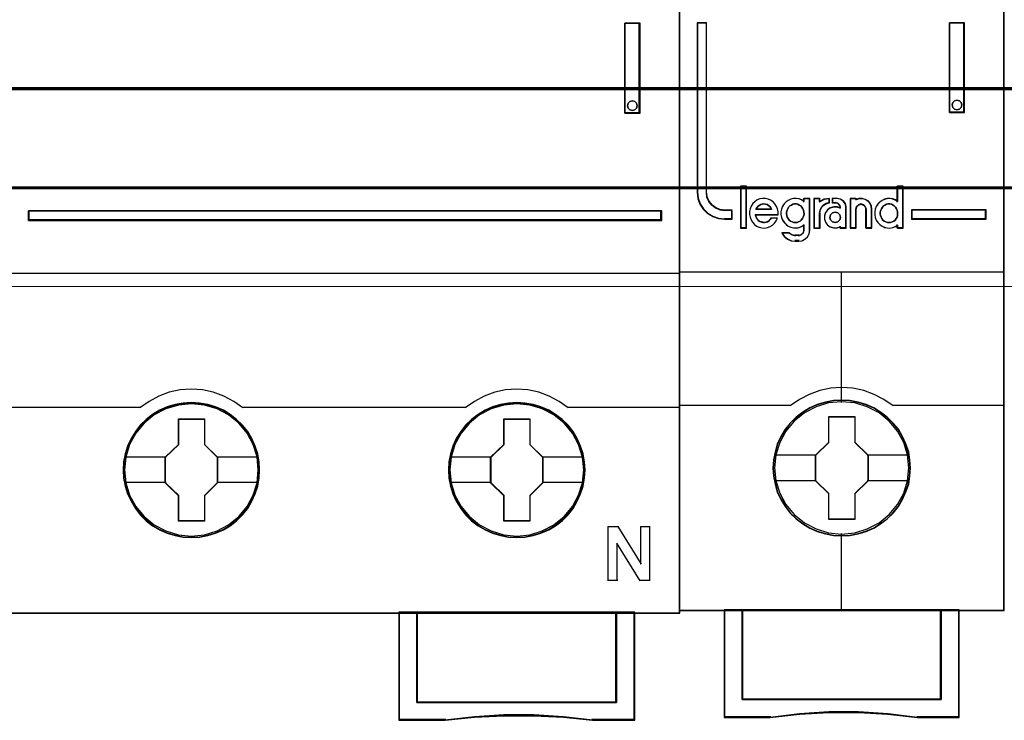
# Model space of a CAD drawing. Header units: millimetres. Extents: x -1290 to 1795, y -4192 to -1311.
# Tile 1033 of 1056: x 1462 to 1472, y -1930 to -1922. Entities that reach past the tile are written whole.
import ezdxf

# ---------------------------------------------------------------- set-up
doc = ezdxf.new("R2010")
doc.units = ezdxf.units.MM
doc.layers.add('30', color=7, linetype='Continuous')
doc.layers.add('45', color=7, linetype='Continuous')
doc.layers.add('Aparatura', color=7, linetype='Continuous', lineweight=13)

# ---------------------------------------------------------------- blocks, each defined once
blk = doc.blocks.new('*U162')
at = {"layer": '45', "color": 7}
for points in [[(189.646347, -533.484912), (117.625529, -533.484912), (117.625529, -615.513475), (189.646347, -615.513475), (189.646347, -533.484912)], [(189.624863, -533.506458), (117.647013, -533.506458), (117.647013, -615.493725), (189.624863, -615.493725), (189.624863, -533.506458)], [(186.608181, -587.855812), (187.447839, -587.855812), (187.447839, -582.875135), (186.608181, -582.875135), (186.608181, -587.855812)], [(186.789526, -587.312518), (186.880349, -587.211113), (187.025667, -587.175323), (187.158874, -587.211113), (187.255752, -587.312518), (187.292082, -587.443748), (187.255752, -587.580943), (187.158874, -587.670418), (187.025667, -587.712173), (186.880349, -587.670418), (186.789526, -587.580943), (186.753197, -587.443748), (186.789526, -587.312518)], [(153.614454, -593.254838), (153.614454, -593.788097), (188.649141, -593.788097), (188.649141, -593.254838), (153.614454, -593.254838)], [(166.406259, -607.602565), (166.383873, -607.154627), (166.311118, -606.706689), (166.160011, -606.275342), (165.980921, -605.860584), (165.745865, -605.473478), (165.466037, -605.125082), (165.13584, -604.804336), (164.772064, -604.527831), (164.40269, -604.284507), (163.971755, -604.102014), (163.54082, -603.974822), (163.087499, -603.89187), (162.634177, -603.86975), (162.180856, -603.89187), (161.738727, -603.974822), (161.291002, -604.102014), (160.876857, -604.284507), (160.490694, -604.527831), (160.132514, -604.804336), (159.796721, -605.125082), (159.533682, -605.473478), (159.29303, -605.860584), (159.091554, -606.275342), (158.974026, -606.706689), (158.884481, -607.154627), (158.856498, -607.602565), (158.884481, -608.050502), (158.974026, -608.48738), (159.091554, -608.918728), (159.29303, -609.327955), (159.533682, -609.720592), (159.796721, -610.080048), (160.132514, -610.400793), (160.490694, -610.677298), (160.876857, -610.904032), (161.291002, -611.086525), (161.738727, -611.224778), (162.180856, -611.313259), (162.634177, -611.33538), (163.087499, -611.313259), (163.54082, -611.224778), (163.971755, -611.086525), (164.40269, -610.904032), (164.772064, -610.677298), (165.13584, -610.400793), (165.466037, -610.080048), (165.745865, -609.720592), (165.980921, -609.327955), (166.160011, -608.918728), (166.311118, -608.48738), (166.383873, -608.050502), (166.406259, -607.602565)], [(166.406259, -607.602565), (166.383873, -607.154627), (166.311118, -606.706689), (166.160011, -606.275342), (165.980921, -605.860584), (165.745865, -605.473478), (165.466037, -605.125082), (165.13584, -604.804336), (164.772064, -604.527831), (164.40269, -604.284507), (163.971755, -604.102014), (163.54082, -603.974822), (163.087499, -603.89187), (162.634177, -603.86975), (162.180856, -603.89187), (161.738727, -603.974822), (161.291002, -604.102014), (160.876857, -604.284507), (160.490694, -604.527831), (160.132514, -604.804336), (159.796721, -605.125082), (159.533682, -605.473478), (159.29303, -605.860584), (159.091554, -606.275342), (158.974026, -606.706689), (158.884481, -607.154627), (158.856498, -607.602565), (158.884481, -608.050502), (158.974026, -608.48738), (159.091554, -608.918728), (159.29303, -609.327955), (159.533682, -609.720592), (159.796721, -610.080048), (160.132514, -610.400793), (160.490694, -610.677298), (160.876857, -610.904032), (161.291002, -611.086525), (161.738727, -611.224778), (162.180856, -611.313259), (162.634177, -611.33538), (163.087499, -611.313259), (163.54082, -611.224778), (163.971755, -611.086525), (164.40269, -610.904032), (164.772064, -610.677298), (165.13584, -610.400793), (165.466037, -610.080048), (165.745865, -609.720592), (165.980921, -609.327955), (166.160011, -608.918728), (166.311118, -608.48738), (166.383873, -608.050502), (166.406259, -607.602565)], [(166.386566, -607.603462), (166.364296, -607.158002), (166.291921, -606.712542), (166.141602, -606.283581), (165.963446, -605.871118), (165.729617, -605.486152), (165.451249, -605.139684), (165.122774, -604.820712), (164.760896, -604.545737), (164.39345, -604.303759), (163.964763, -604.122275), (163.536076, -603.995786), (163.085119, -603.913294), (162.634163, -603.891296), (162.183206, -603.913294), (161.743384, -603.995786), (161.297995, -604.122275), (160.88601, -604.303759), (160.501862, -604.545737), (160.145551, -604.820712), (159.811509, -605.139684), (159.549843, -605.486152), (159.310446, -605.871118), (159.110021, -606.283581), (158.993106, -606.712542), (158.904029, -607.158002), (158.876192, -607.603462), (158.904029, -608.048922), (158.993106, -608.483383), (159.110021, -608.912345), (159.310446, -609.319308), (159.549843, -609.709773), (159.811509, -610.067241), (160.145551, -610.386213), (160.501862, -610.661188), (160.88601, -610.886668), (161.297995, -611.068151), (161.743384, -611.205639), (162.183206, -611.293631), (162.634163, -611.315629), (163.085119, -611.293631), (163.536076, -611.205639), (163.964763, -611.068151), (164.39345, -610.886668), (164.760896, -610.661188), (165.122774, -610.386213), (165.451249, -610.067241), (165.729617, -609.709773), (165.963446, -609.319308), (166.141602, -608.912345), (166.291921, -608.483383), (166.364296, -608.048922), (166.386566, -607.603462)], [(184.404303, -607.602565), (184.381911, -607.154627), (184.309139, -606.706689), (184.152398, -606.275342), (183.973265, -605.860584), (183.743752, -605.473478), (183.463857, -605.125082), (183.133582, -604.804336), (182.769719, -604.527831), (182.400259, -604.284507), (181.969221, -604.102014), (181.538184, -603.974822), (181.084755, -603.89187), (180.631326, -603.86975), (180.177897, -603.89187), (179.735664, -603.974822), (179.287833, -604.102014), (178.873589, -604.284507), (178.487335, -604.527831), (178.12907, -604.804336), (177.793196, -605.125082), (177.530096, -605.473478), (177.283789, -605.860584), (177.087863, -606.275342), (176.970307, -606.706689), (176.880741, -607.154627), (176.852751, -607.602565), (176.880741, -608.050502), (176.970307, -608.48738), (177.087863, -608.918728), (177.283789, -609.327955), (177.530096, -609.720592), (177.793196, -610.080048), (178.12907, -610.400793), (178.487335, -610.677298), (178.873589, -610.904032), (179.287833, -611.086525), (179.735664, -611.224778), (180.177897, -611.313259), (180.631326, -611.33538), (181.084755, -611.313259), (181.538184, -611.224778), (181.969221, -611.086525), (182.400259, -610.904032), (182.769719, -610.677298), (183.133582, -610.400793), (183.463857, -610.080048), (183.743752, -609.720592), (183.973265, -609.327955), (184.152398, -608.918728), (184.309139, -608.48738), (184.381911, -608.050502), (184.404303, -607.602565)], [(184.404303, -607.602565), (184.381911, -607.154627), (184.309139, -606.706689), (184.152398, -606.275342), (183.973265, -605.860584), (183.743752, -605.473478), (183.463857, -605.125082), (183.133582, -604.804336), (182.769719, -604.527831), (182.400259, -604.284507), (181.969221, -604.102014), (181.538184, -603.974822), (181.084755, -603.89187), (180.631326, -603.86975), (180.177897, -603.89187), (179.735664, -603.974822), (179.287833, -604.102014), (178.873589, -604.284507), (178.487335, -604.527831), (178.12907, -604.804336), (177.793196, -605.125082), (177.530096, -605.473478), (177.283789, -605.860584), (177.087863, -606.275342), (176.970307, -606.706689), (176.880741, -607.154627), (176.852751, -607.602565), (176.880741, -608.050502), (176.970307, -608.48738), (177.087863, -608.918728), (177.283789, -609.327955), (177.530096, -609.720592), (177.793196, -610.080048), (178.12907, -610.400793), (178.487335, -610.677298), (178.873589, -610.904032), (179.287833, -611.086525), (179.735664, -611.224778), (180.177897, -611.313259), (180.631326, -611.33538), (181.084755, -611.313259), (181.538184, -611.224778), (181.969221, -611.086525), (182.400259, -610.904032), (182.769719, -610.677298), (183.133582, -610.400793), (183.463857, -610.080048), (183.743752, -609.720592), (183.973265, -609.327955), (184.152398, -608.918728), (184.309139, -608.48738), (184.381911, -608.050502), (184.404303, -607.602565)], [(184.382819, -607.603462), (184.360555, -607.158002), (184.288196, -606.712542), (184.132347, -606.283581), (183.954234, -605.871118), (183.726027, -605.486152), (183.447725, -605.139684), (183.119328, -604.820712), (182.757536, -604.545737), (182.390178, -604.303759), (181.961593, -604.122275), (181.533008, -603.995786), (181.082159, -603.913294), (180.63131, -603.891296), (180.180461, -603.913294), (179.740744, -603.995786), (179.295461, -604.122275), (178.883574, -604.303759), (178.499518, -604.545737), (178.143291, -604.820712), (177.809329, -605.139684), (177.547725, -605.486152), (177.30282, -605.871118), (177.108009, -606.283581), (176.991122, -606.712542), (176.902065, -607.158002), (176.874235, -607.603462), (176.902065, -608.048922), (176.991122, -608.483383), (177.108009, -608.912345), (177.30282, -609.319308), (177.547725, -609.709773), (177.809329, -610.067241), (178.143291, -610.386213), (178.499518, -610.661188), (178.883574, -610.886668), (179.295461, -611.068151), (179.740744, -611.205639), (180.180461, -611.293631), (180.63131, -611.315629), (181.082159, -611.293631), (181.533008, -611.205639), (181.961593, -611.068151), (182.390178, -610.886668), (182.757536, -610.661188), (183.119328, -610.386213), (183.447725, -610.067241), (183.726027, -609.709773), (183.954234, -609.319308), (184.132347, -608.912345), (184.288196, -608.483383), (184.360555, -608.048922), (184.382819, -607.603462)], [(161.922078, -604.765697), (163.363003, -604.765697), (163.363003, -606.184208), (164.080639, -606.887923), (164.080639, -608.306434), (163.363003, -609.02123), (163.363003, -610.428659), (161.922078, -610.428659), (161.922078, -609.02123), (161.187489, -608.306434), (161.187489, -606.887923), (161.922078, -606.184208), (161.922078, -604.765697)], [(161.922078, -604.765697), (163.363003, -604.765697), (163.363003, -604.765697), (163.363003, -606.184208), (163.363003, -606.184208), (164.080639, -606.887923), (164.080639, -606.887923), (164.080639, -608.306434), (164.080639, -608.306434), (163.363003, -609.02123), (163.363003, -609.02123), (163.363003, -610.428659), (163.363003, -610.428659), (161.922078, -610.428659), (161.922078, -610.428659), (161.922078, -609.02123), (161.922078, -609.02123), (161.187489, -608.306434), (161.187489, -608.306434), (161.187489, -606.887923), (161.187489, -606.887923), (161.922078, -606.184208), (161.922078, -606.184208), (161.922078, -604.765697), (161.922078, -604.765697)], [(161.932652, -604.787243), (163.352177, -604.787243), (163.352177, -606.19496), (164.059156, -606.89332), (164.059156, -608.301037), (163.352177, -609.010394), (163.352177, -610.407113), (161.932652, -610.407113), (161.932652, -609.010394), (161.208973, -608.301037), (161.208973, -606.89332), (161.932652, -606.19496), (161.932652, -604.787243)], [(179.918786, -604.765697), (181.360602, -604.765697), (181.360602, -606.184208), (182.078683, -606.887923), (182.078683, -608.306434), (181.360602, -609.02123), (181.360602, -610.428659), (179.918786, -610.428659), (179.918786, -609.02123), (179.183742, -608.306434), (179.183742, -606.887923), (179.918786, -606.184208), (179.918786, -604.765697)], [(179.918786, -604.765697), (181.360602, -604.765697), (181.360602, -604.765697), (181.360602, -606.184208), (181.360602, -606.184208), (182.078683, -606.887923), (182.078683, -606.887923), (182.078683, -608.306434), (182.078683, -608.306434), (181.360602, -609.02123), (181.360602, -609.02123), (181.360602, -610.428659), (181.360602, -610.428659), (179.918786, -610.428659), (179.918786, -610.428659), (179.918786, -609.02123), (179.918786, -609.02123), (179.183742, -608.306434), (179.183742, -608.306434), (179.183742, -606.887923), (179.183742, -606.887923), (179.918786, -606.184208), (179.918786, -606.184208), (179.918786, -604.765697), (179.918786, -604.765697)], [(179.92936, -604.787243), (181.349776, -604.787243), (181.349776, -606.19496), (182.057199, -606.89332), (182.057199, -608.301037), (181.349776, -609.010394), (181.349776, -610.407113), (179.92936, -610.407113), (179.92936, -609.010394), (179.205226, -608.301037), (179.205226, -606.89332), (179.92936, -606.19496), (179.92936, -604.787243)], [(186.147454, -620.454479), (175.109388, -620.454479), (175.109388, -615.470383), (174.109988, -615.470383), (174.109988, -621.44576), (176.667112, -621.44576), (178.297418, -621.274086), (179.922141, -621.191017), (181.563614, -621.191017), (183.205086, -621.274086), (184.824226, -621.44576), (187.152437, -621.44576), (187.152437, -615.470383), (186.147454, -615.470383), (186.147454, -620.454479)], [(175.105403, -615.470383), (175.105403, -620.461834), (186.151651, -620.461834), (186.151651, -615.470383), (180.625733, -615.470383), (175.105403, -615.470383)]]:
    blk.add_lwpolyline(points, close=True, dxfattribs=at)
at = {"layer": '45', "color": 139}
for points in [[(189.646347, -533.484912), (117.625529, -533.484912), (117.625529, -615.513475), (189.646347, -615.513475), (189.646347, -533.484912)], [(187.292082, -587.443748), (187.255752, -587.312518), (187.158874, -587.211113), (187.025667, -587.175323), (186.880349, -587.211113), (186.789526, -587.312518), (186.753197, -587.443748), (186.789526, -587.580943), (186.880349, -587.670418), (187.025667, -587.712173), (187.158874, -587.670418), (187.255752, -587.580943), (187.292082, -587.443748)], [(166.340018, -607.59725), (166.267242, -606.878309), (166.060112, -606.192551), (165.713029, -605.556565), (165.248385, -605.003533), (164.694171, -604.550048), (164.050388, -604.212698), (163.356221, -604.002547), (162.634064, -603.936183), (161.911907, -604.002547), (161.212143, -604.212698), (160.579555, -604.550048), (160.014146, -605.003533), (159.549502, -605.556565), (159.208017, -606.192551), (159.000886, -606.878309), (158.928111, -607.59725), (159.000886, -608.30513), (159.208017, -608.996419), (159.549502, -609.626875), (160.014146, -610.179906), (160.579555, -610.633392), (161.212143, -610.970741), (161.911907, -611.180893), (162.634064, -611.252787), (163.356221, -611.180893), (164.050388, -610.970741), (164.694171, -610.633392), (165.248385, -610.179906), (165.713029, -609.626875), (166.060112, -608.996419), (166.267242, -608.30513), (166.340018, -607.59725)], [(166.334647, -607.591792), (166.261867, -606.872865), (166.054724, -606.19265), (165.713218, -605.556676), (165.254144, -604.998126), (164.688699, -604.544649), (164.050475, -604.207307), (163.350667, -603.997159), (162.628466, -603.930796), (161.906264, -603.997159), (161.217654, -604.207307), (160.573831, -604.544649), (160.013985, -604.998126), (159.554911, -605.556676), (159.213405, -606.19265), (159.000663, -606.872865), (158.933482, -607.591792), (159.000663, -608.305188), (159.213405, -608.990934), (159.554911, -609.621377), (160.013985, -610.174397), (160.573831, -610.627874), (161.217654, -610.970747), (161.906264, -611.180895), (162.628466, -611.252787), (163.350667, -611.180895), (164.050475, -610.970747), (164.688699, -610.627874), (165.254144, -610.174397), (165.713218, -609.621377), (166.054724, -608.990934), (166.261867, -608.305188), (166.334647, -607.591792)], [(184.3309, -607.591792), (184.258122, -606.872865), (184.050985, -606.19265), (183.70949, -605.556676), (183.25043, -604.998126), (182.685003, -604.544649), (182.0412, -604.207307), (181.347012, -603.997159), (180.624833, -603.930796), (179.902653, -603.997159), (179.214064, -604.207307), (178.570261, -604.544649), (178.010432, -604.998126), (177.551372, -605.556676), (177.209877, -606.19265), (176.991543, -606.872865), (176.924364, -607.591792), (176.991543, -608.305188), (177.209877, -608.990934), (177.551372, -609.621377), (178.010432, -610.174397), (178.570261, -610.627874), (179.214064, -610.970747), (179.902653, -611.180895), (180.624833, -611.252787), (181.347012, -611.180895), (182.0412, -610.970747), (182.685003, -610.627874), (183.25043, -610.174397), (183.70949, -609.621377), (184.050985, -608.990934), (184.258122, -608.305188), (184.3309, -607.591792)], [(184.3309, -607.59725), (184.258122, -606.878309), (184.050985, -606.192551), (183.70949, -605.556565), (183.244832, -605.003533), (182.690601, -604.550048), (182.046798, -604.212698), (181.347012, -604.002547), (180.630431, -603.936183), (179.908252, -604.002547), (179.208466, -604.212698), (178.575859, -604.550048), (178.010432, -605.003533), (177.545774, -605.556565), (177.204278, -606.192551), (176.997142, -606.878309), (176.924364, -607.59725), (176.997142, -608.30513), (177.204278, -608.996419), (177.545774, -609.626875), (178.010432, -610.179906), (178.575859, -610.633392), (179.208466, -610.970741), (179.908252, -611.180893), (180.630431, -611.252787), (181.347012, -611.180893), (182.046798, -610.970741), (182.690601, -610.633392), (183.244832, -610.179906), (183.70949, -609.626875), (184.050985, -608.996419), (184.258122, -608.30513), (184.3309, -607.59725)]]:
    blk.add_lwpolyline(points, close=True, dxfattribs=at)
for points in [[(186.608181, -587.855812), (186.608181, -582.875135)], [(186.608181, -582.875135), (187.447839, -582.875135)], [(187.403081, -587.855812), (187.403081, -582.875135)], [(186.608181, -587.812721), (187.447839, -587.812721)], [(153.614454, -593.788097), (153.614454, -593.254838)], [(153.614454, -593.254838), (188.649141, -593.254838)], [(188.606174, -593.788097), (188.606174, -593.254838)], [(153.614454, -593.74321), (188.649141, -593.74321)], [(117.625529, -596.707557), (189.646347, -596.707557)], [(165.482457, -604.155232), (164.97782, -603.799626), (164.433934, -603.507112), (163.845192, -603.294895), (163.245235, -603.168712), (162.628457, -603.122828), (162.017286, -603.168712), (161.411723, -603.294895), (160.834194, -603.507112), (160.290309, -603.799626), (159.785672, -604.155232)], [(183.475129, -604.155232), (182.975922, -603.799626), (182.426233, -603.507112), (181.84289, -603.294895), (181.24272, -603.168712), (180.625722, -603.122828), (180.014334, -603.168712), (179.408555, -603.294895), (178.830821, -603.507112), (178.286741, -603.799626), (177.781925, -604.155232)], [(147.441446, -604.11214), (159.82864, -604.11214)], [(165.439489, -604.11214), (171.655465, -604.11214)], [(171.610707, -604.11214), (177.826683, -604.11214)], [(183.430371, -604.11214), (189.646347, -604.11214)], [(185.668266, -610.732096), (186.268021, -610.732096)], [(185.668266, -610.732096), (185.668266, -613.73774)], [(186.223263, -610.732096), (187.50871, -612.809473)], [(187.465742, -610.732096), (188.009998, -610.732096)], [(187.465742, -610.732096), (187.465742, -612.809473)], [(187.96524, -610.732096), (187.96524, -613.73774)], [(186.167764, -611.64959), (186.167764, -613.73774)], [(187.447839, -613.73774), (186.167764, -611.64959)], [(185.668266, -613.694648), (186.212521, -613.694648)], [(187.403081, -613.694648), (188.009998, -613.694648)], [(174.109988, -615.470383), (174.109988, -621.44576)], [(180.64822, -615.470383), (174.109988, -615.470383)], [(175.105403, -615.470383), (175.105403, -620.461834)], [(186.106893, -620.461834), (186.106893, -615.470383)], [(187.10947, -615.470383), (187.10947, -621.44576)], [(175.105403, -620.418742), (186.151651, -620.418742)], [(184.832188, -621.44576), (183.209581, -621.24611), (181.564594, -621.149505), (179.919606, -621.149505), (178.291404, -621.24611), (176.657607, -621.44576)], [(176.702365, -621.402668), (174.109988, -621.402668)], [(187.152437, -621.402668), (184.78743, -621.402668)]]:
    blk.add_lwpolyline(points, dxfattribs=at)
at = {"layer": '45', "color": 59}
for points in [[(186.608181, -587.855812), (187.447839, -587.855812), (187.447839, -582.875135), (186.608181, -582.875135), (186.608181, -587.855812)], [(186.789526, -587.312518), (186.880349, -587.211113), (187.025667, -587.175323), (187.158874, -587.211113), (187.255752, -587.312518), (187.292082, -587.443748), (187.255752, -587.580943), (187.158874, -587.670418), (187.025667, -587.712173), (186.880349, -587.670418), (186.789526, -587.580943), (186.753197, -587.443748), (186.789526, -587.312518)], [(186.147454, -620.454479), (175.109388, -620.454479), (175.109388, -615.470383), (174.109988, -615.470383), (174.109988, -621.44576), (176.667112, -621.44576), (178.297418, -621.274086), (179.922141, -621.191017), (181.563614, -621.191017), (183.205086, -621.274086), (184.824226, -621.44576), (187.152437, -621.44576), (187.152437, -615.470383), (186.147454, -615.470383), (186.147454, -620.454479)], [(186.129143, -620.440082), (175.125926, -620.440082), (175.125926, -615.491929), (174.129681, -615.491929), (174.129681, -621.424214), (176.678732, -621.424214), (178.303891, -621.253778), (179.923484, -621.171309), (181.559775, -621.171309), (183.196065, -621.253778), (184.810093, -621.424214), (187.130953, -621.424214), (187.130953, -615.491929), (186.129143, -615.491929), (186.129143, -620.440082)], [(175.105403, -615.470383), (175.105403, -620.461834), (186.151651, -620.461834), (186.151651, -615.470383), (180.625733, -615.470383), (175.105403, -615.470383)], [(175.126887, -615.491929), (175.126887, -620.440288), (186.130167, -620.440288), (186.130167, -615.491929), (180.625744, -615.491929), (175.126887, -615.491929)]]:
    blk.add_lwpolyline(points, close=True, dxfattribs=at)
at = {"layer": '45', "color": 1}
for points in [[(153.614454, -593.254838), (153.614454, -593.788097), (188.649141, -593.788097), (188.649141, -593.254838), (153.614454, -593.254838)], [(153.634148, -593.276384), (153.634148, -593.766551), (188.629448, -593.766551), (188.629448, -593.276384), (153.634148, -593.276384)]]:
    blk.add_lwpolyline(points, close=True, dxfattribs=at)
at = {"layer": '45', "color": 7}
for points in [[(158.928111, -606.871802), (161.232247, -606.871802)], [(164.035881, -606.871802), (166.340018, -606.871802)], [(176.918993, -606.871802), (179.2285, -606.871802)], [(182.033925, -606.871802), (184.3309, -606.871802)], [(158.928111, -608.279463), (161.232247, -608.279463)], [(164.035881, -608.279463), (166.340018, -608.279463)], [(176.918993, -608.279463), (179.2285, -608.279463)], [(182.033925, -608.279463), (184.3309, -608.279463)]]:
    blk.add_lwpolyline(points, dxfattribs=at)
blk = doc.blocks.new('*U163')
at = {"layer": '45', "color": 7}
for points in [[(207.58889, -533.64471), (189.615912, -533.64471), (189.615912, -615.375223), (207.58889, -615.375223), (207.58889, -533.64471)], [(192.539497, -593.725255), (192.539497, -593.23608), (192.137597, -593.23608), (191.865891, -593.197606), (191.628147, -593.093175), (191.418707, -592.944774), (191.254551, -592.741409), (191.147, -592.49957), (191.118697, -592.235745), (191.118697, -582.858975), (190.614908, -582.858975), (190.614908, -592.235745), (190.648871, -592.571022), (190.756422, -592.88981), (190.937559, -593.170124), (191.186624, -593.400971), (191.475312, -593.576854), (191.792303, -593.686781), (192.137597, -593.725255), (192.539497, -593.725255)], [(204.559676, -582.858975), (204.559676, -587.819902), (205.395754, -587.819902), (205.395754, -582.858975), (204.559676, -582.858975)], [(205.21119, -587.271122), (205.247158, -587.401036), (205.21119, -587.542759), (205.115278, -587.631337), (204.977403, -587.672673), (204.845523, -587.631337), (204.749611, -587.542759), (204.713643, -587.401036), (204.749611, -587.271122), (204.845523, -587.170735), (204.977403, -587.141209), (205.115278, -587.170735), (205.21119, -587.271122)], [(193.325446, -594.199263), (193.325446, -591.908224), (193.019302, -591.908224), (193.019302, -594.199263), (193.325446, -594.199263)], [(206.589894, -593.199178), (202.466797, -593.199178), (202.466797, -593.725255), (206.589894, -593.725255), (206.589894, -593.199178)], [(202.400556, -607.491304), (202.378247, -607.039907), (202.305744, -606.58851), (202.149583, -606.153627), (201.971114, -605.740764), (201.736873, -605.344416), (201.452437, -604.997611), (201.123384, -604.67833), (200.755291, -604.397583), (200.381621, -604.15537), (199.946602, -603.968206), (199.51716, -603.841594), (199.059832, -603.759022), (198.602504, -603.731497), (198.145176, -603.759022), (197.699003, -603.841594), (197.247252, -603.968206), (196.834542, -604.15537), (196.44414, -604.397583), (196.081624, -604.67833), (195.746994, -604.997611), (195.47929, -605.344416), (195.233894, -605.740764), (195.038694, -606.153627), (194.915996, -606.58851), (194.826761, -607.039907), (194.798875, -607.491304), (194.826761, -607.942701), (194.915996, -608.377583), (195.038694, -608.812466), (195.233894, -609.225329), (195.47929, -609.621677), (195.746994, -609.979492), (196.081624, -610.304278), (196.44414, -610.57952), (196.834542, -610.810723), (197.247252, -610.997887), (197.699003, -611.130004), (198.145176, -611.223586), (198.602504, -611.245605), (199.059832, -611.223586), (199.51716, -611.130004), (199.946602, -610.997887), (200.381621, -610.810723), (200.755291, -610.57952), (201.123384, -610.304278), (201.452437, -609.979492), (201.736873, -609.621677), (201.971114, -609.225329), (202.149583, -608.812466), (202.305744, -608.377583), (202.378247, -607.942701), (202.400556, -607.491304)], [(202.400556, -607.491304), (202.378247, -607.039907), (202.305744, -606.58851), (202.149583, -606.153627), (201.971114, -605.740764), (201.736873, -605.344416), (201.452437, -604.997611), (201.123384, -604.67833), (200.755291, -604.397583), (200.381621, -604.15537), (199.946602, -603.968206), (199.51716, -603.841594), (199.059832, -603.759022), (198.602504, -603.731497), (198.145176, -603.759022), (197.699003, -603.841594), (197.247252, -603.968206), (196.834542, -604.15537), (196.44414, -604.397583), (196.081624, -604.67833), (195.746994, -604.997611), (195.47929, -605.344416), (195.233894, -605.740764), (195.038694, -606.153627), (194.915996, -606.58851), (194.826761, -607.039907), (194.798875, -607.491304), (194.826761, -607.942701), (194.915996, -608.377583), (195.038694, -608.812466), (195.233894, -609.225329), (195.47929, -609.621677), (195.746994, -609.979492), (196.081624, -610.304278), (196.44414, -610.57952), (196.834542, -610.810723), (197.247252, -610.997887), (197.699003, -611.130004), (198.145176, -611.223586), (198.602504, -611.245605), (199.059832, -611.223586), (199.51716, -611.130004), (199.946602, -610.997887), (200.381621, -610.810723), (200.755291, -610.57952), (201.123384, -610.304278), (201.452437, -609.979492), (201.736873, -609.621677), (201.971114, -609.225329), (202.149583, -608.812466), (202.305744, -608.377583), (202.378247, -607.942701), (202.400556, -607.491304)], [(202.380862, -607.491291), (202.358664, -607.042051), (202.286519, -606.592811), (202.131131, -606.160007), (201.953544, -605.749117), (201.720462, -605.354663), (201.437433, -605.009515), (201.110007, -604.69176), (200.743735, -604.412355), (200.371913, -604.171299), (199.939045, -603.985029), (199.511727, -603.859023), (199.056661, -603.776845), (198.601595, -603.749452), (198.146529, -603.776845), (197.702562, -603.859023), (197.253046, -603.985029), (196.842377, -604.171299), (196.453906, -604.412355), (196.093183, -604.69176), (195.760208, -605.009515), (195.493828, -605.354663), (195.249646, -605.749117), (195.055411, -606.160007), (194.93332, -606.592811), (194.844526, -607.042051), (194.816779, -607.491291), (194.844526, -607.94053), (194.93332, -608.373335), (195.055411, -608.806139), (195.249646, -609.217029), (195.493828, -609.611483), (195.760208, -609.967588), (196.093183, -610.290821), (196.453906, -610.564748), (196.842377, -610.794846), (197.253046, -610.981116), (197.702562, -611.112601), (198.146529, -611.205736), (198.601595, -611.22765), (199.056661, -611.205736), (199.511727, -611.112601), (199.939045, -610.981116), (200.371913, -610.794846), (200.743735, -610.564748), (201.110007, -610.290821), (201.437433, -609.967588), (201.720462, -609.611483), (201.953544, -609.217029), (202.131131, -608.806139), (202.286519, -608.373335), (202.358664, -607.94053), (202.380862, -607.491291)], [(197.888248, -604.634627), (199.333423, -604.634627), (199.333423, -606.063032), (200.058823, -606.768962), (200.058823, -608.197368), (199.333423, -608.914328), (199.333423, -610.331703), (197.888248, -610.331703), (197.888248, -608.914328), (197.145979, -608.197368), (197.145979, -606.768962), (197.888248, -606.063032), (197.888248, -604.634627)], [(197.888248, -604.634627), (199.333423, -604.634627), (199.333423, -604.634627), (199.333423, -606.063032), (199.333423, -606.063032), (200.058823, -606.768962), (200.058823, -606.768962), (200.058823, -608.197368), (200.058823, -608.197368), (199.333423, -608.914328), (199.333423, -608.914328), (199.333423, -610.331703), (199.333423, -610.331703), (197.888248, -610.331703), (197.888248, -610.331703), (197.888248, -608.914328), (197.888248, -608.914328), (197.145979, -608.197368), (197.145979, -608.197368), (197.145979, -606.768962), (197.145979, -606.768962), (197.888248, -606.063032), (197.888248, -606.063032), (197.888248, -604.634627), (197.888248, -604.634627)], [(197.896571, -604.654377), (199.323093, -604.654377), (199.323093, -606.073329), (200.039129, -606.774587), (200.039129, -608.193539), (199.323093, -608.905754), (199.323093, -610.313748), (197.896571, -610.313748), (197.896571, -608.905754), (197.163882, -608.193539), (197.163882, -606.774587), (197.896571, -606.073329), (197.896571, -604.654377)], [(204.100496, -615.337517), (204.100496, -620.288123), (193.102515, -620.288123), (193.102515, -615.337517), (192.106241, -615.337517), (192.106241, -621.285962), (194.649802, -621.285962), (196.269444, -621.109548), (197.900218, -621.021341), (199.530991, -621.021341), (201.161765, -621.109548), (202.786972, -621.285962), (205.096771, -621.285962), (205.096771, -615.337517), (204.100496, -615.337517)], [(198.595937, -615.337517), (193.099866, -615.337517), (193.099866, -620.294854), (204.103146, -620.294854), (204.103146, -615.337517), (198.595937, -615.337517)], [(204.103146, -620.294854), (204.103146, -615.337517), (198.595937, -615.337517), (193.099866, -615.337517), (193.099866, -620.294854), (204.103146, -620.294854)]]:
    blk.add_lwpolyline(points, close=True, dxfattribs=at)
at = {"layer": '45', "color": 139}
for points in [[(207.58889, -533.64471), (189.615912, -533.64471), (189.615912, -615.375223), (207.58889, -615.375223), (207.58889, -533.64471)], [(205.247158, -587.401036), (205.21119, -587.271122), (205.115278, -587.170735), (204.977403, -587.141209), (204.845523, -587.170735), (204.749611, -587.271122), (204.713643, -587.401036), (204.749611, -587.542759), (204.845523, -587.631337), (204.977403, -587.672673), (205.115278, -587.631337), (205.21119, -587.542759), (205.247158, -587.401036)], [(196.031998, -593.91019), (196.130188, -593.898822), (196.216827, -593.870402), (196.297689, -593.824929), (196.367, -593.768089), (196.430535, -593.688512), (196.470966, -593.61462), (196.499846, -593.517991), (196.522949, -593.421362), (196.511398, -593.324733), (196.49407, -593.228104), (196.453639, -593.142843), (196.401655, -593.051898), (196.332345, -592.989374), (196.257258, -592.938217), (196.170619, -592.898429), (196.078205, -592.881377), (195.991567, -592.881377), (195.893376, -592.898429), (195.81829, -592.938217), (195.737427, -592.989374), (195.668116, -593.051898), (195.621909, -593.142843), (195.581478, -593.228104), (195.552598, -593.324733), (195.552598, -593.421362), (195.56415, -593.517991), (195.59303, -593.61462), (195.639237, -593.688512), (195.696996, -593.768089), (195.777858, -593.824929), (195.858721, -593.870402), (195.945359, -593.898822), (196.031998, -593.91019)], [(201.215367, -593.91019), (201.307859, -593.898822), (201.394571, -593.870402), (201.481282, -593.824929), (201.550652, -593.768089), (201.60846, -593.688512), (201.660487, -593.61462), (201.68939, -593.517991), (201.695171, -593.421362), (201.695171, -593.324733), (201.677829, -593.228104), (201.637363, -593.142843), (201.579556, -593.051898), (201.510186, -592.989374), (201.440817, -592.938217), (201.354105, -592.898429), (201.267394, -592.881377), (201.16912, -592.881377), (201.082409, -592.898429), (200.995697, -592.938217), (200.914766, -592.989374), (200.856958, -593.051898), (200.799151, -593.142843), (200.758685, -593.228104), (200.735562, -593.324733), (200.735562, -593.421362), (200.747124, -593.517991), (200.776028, -593.61462), (200.828055, -593.688512), (200.885862, -593.768089), (200.955232, -593.824929), (201.041943, -593.870402), (201.128655, -593.898822), (201.215367, -593.91019)], [(198.531683, -593.622912), (198.490123, -593.482205), (198.383252, -593.376674), (198.240757, -593.335635), (198.098263, -593.376674), (197.991392, -593.482205), (197.949831, -593.622912), (197.991392, -593.76362), (198.098263, -593.869151), (198.240757, -593.91019), (198.383252, -593.869151), (198.490123, -593.76362), (198.531683, -593.622912)], [(202.31104, -607.480412), (202.238523, -606.759235), (202.032127, -606.076595), (201.686276, -605.4435), (201.22886, -604.887479), (200.665457, -604.436055), (200.01838, -604.094735), (199.3211, -603.885538), (198.595928, -603.819476), (197.876334, -603.885538), (197.184631, -604.094735), (196.537555, -604.436055), (195.974152, -604.887479), (195.516735, -605.4435), (195.170884, -606.076595), (194.958911, -606.759235), (194.891972, -607.480412), (194.958911, -608.196084), (195.170884, -608.88423), (195.516735, -609.511819), (195.974152, -610.067841), (196.537555, -610.52477), (197.184631, -610.860585), (197.876334, -611.075286), (198.595928, -611.146854), (199.3211, -611.075286), (200.01838, -610.860585), (200.665457, -610.52477), (201.22886, -610.067841), (201.686276, -609.511819), (202.032127, -608.88423), (202.238523, -608.196084), (202.31104, -607.480412)]]:
    blk.add_lwpolyline(points, close=True, dxfattribs=at)
at = {"layer": '45', "color": 59}
for points in [[(207.569197, -533.664461), (189.633815, -533.664461), (189.633815, -615.357268), (207.569197, -615.357268), (207.569197, -533.664461)], [(204.559676, -582.858975), (204.559676, -587.819902), (205.395754, -587.819902), (205.395754, -582.858975), (204.559676, -582.858975)], [(205.21119, -587.271122), (205.247158, -587.401036), (205.21119, -587.542759), (205.115278, -587.631337), (204.977403, -587.672673), (204.845523, -587.631337), (204.749611, -587.542759), (204.713643, -587.401036), (204.749611, -587.271122), (204.845523, -587.170735), (204.977403, -587.141209), (205.115278, -587.170735), (205.21119, -587.271122)], [(193.343349, -594.217218), (193.343349, -591.890269), (192.999608, -591.890269), (192.999608, -594.217218), (193.343349, -594.217218)], [(200.431208, -593.320953), (200.431208, -593.482392), (200.459647, -593.632697), (200.516523, -593.771869), (200.601838, -593.905474), (200.709903, -594.016811), (200.835031, -594.111448), (200.965847, -594.172683), (201.113726, -594.206085), (201.267292, -594.217218), (201.420859, -594.189384), (201.56305, -594.133715), (201.688178, -594.050212), (201.688178, -594.217218), (202.006686, -594.217218), (202.006686, -591.890269), (201.688178, -591.890269), (201.688178, -592.747566), (201.56305, -592.664063), (201.420859, -592.613961), (201.267292, -592.586127), (201.113726, -592.597261), (200.965847, -592.625095), (200.835031, -592.691897), (200.709903, -592.7754), (200.601838, -592.886738), (200.516523, -593.020342), (200.459647, -593.170648), (200.431208, -593.320953)], [(193.504477, -593.460265), (193.532942, -593.611655), (193.589871, -593.763046), (193.669573, -593.892009), (193.772046, -594.009757), (193.89729, -594.105077), (194.045307, -594.172362), (194.187631, -594.206004), (194.34134, -594.217218), (194.49505, -594.189183), (194.643066, -594.133112), (194.774004, -594.049006), (194.88217, -593.942472), (194.97895, -593.807903), (195.047266, -593.667726), (194.699996, -593.667726), (194.643066, -593.740618), (194.574751, -593.807903), (194.49505, -593.858366), (194.421041, -593.886402), (194.335647, -593.903223), (194.24456, -593.892009), (194.159166, -593.875187), (194.073772, -593.847152), (193.994071, -593.791081), (193.937141, -593.723797), (193.880212, -593.645298), (193.851747, -593.561192), (193.823282, -593.477086), (195.087116, -593.477086), (195.087116, -593.314481), (195.058651, -593.151876), (194.996029, -593.0117), (194.910635, -592.87713), (194.808162, -592.764989), (194.671531, -592.669669), (194.5349, -592.613598), (194.381191, -592.574349), (194.227481, -592.574349), (194.073772, -592.602384), (193.931448, -592.658455), (193.806203, -592.753775), (193.686651, -592.860309), (193.601257, -592.994879), (193.544328, -593.146269), (193.504477, -593.29766), (193.504477, -593.460265)], [(194.679044, -593.094417), (194.725472, -593.188405), (193.86075, -593.188405), (193.912982, -593.094417), (193.971017, -593.019226), (194.040659, -592.969099), (194.127711, -592.912706), (194.20896, -592.893909), (194.296013, -592.881377), (194.383066, -592.893909), (194.470118, -592.912706), (194.551367, -592.969099), (194.621009, -593.019226), (194.679044, -593.094417)], [(194.725472, -593.188405), (193.86075, -593.188405), (193.912982, -593.094417), (193.971017, -593.019226), (194.040659, -592.969099), (194.127711, -592.912706), (194.20896, -592.893909), (194.296013, -592.881377), (194.383066, -592.893909), (194.470118, -592.912706), (194.551367, -592.969099), (194.621009, -593.019226), (194.679044, -593.094417), (194.725472, -593.188405)], [(195.328137, -593.008662), (195.271295, -593.159001), (195.242874, -593.30934), (195.242874, -593.470816), (195.271295, -593.621155), (195.328137, -593.760358), (195.419085, -593.893993), (195.521402, -594.005355), (195.646456, -594.100013), (195.794246, -594.161262), (195.936352, -594.194671), (196.089827, -594.205807), (196.237618, -594.177967), (196.379724, -594.122286), (196.516146, -594.038764), (196.516146, -594.356147), (196.476356, -594.49535), (196.368356, -594.590008), (196.237618, -594.628984), (196.032985, -594.628984), (195.851089, -594.590008), (195.686245, -594.49535), (195.294032, -594.49535), (195.42477, -594.679097), (195.600982, -594.8183), (195.811299, -594.912958), (196.032985, -594.940799), (196.237618, -594.940799), (196.419514, -594.912958), (196.578673, -594.829437), (196.715095, -594.706938), (196.800359, -594.534326), (196.834464, -594.356147), (196.834464, -592.574349), (196.516146, -592.574349), (196.516146, -592.735824), (196.379724, -592.652302), (196.237618, -592.602189), (196.089827, -592.574349), (195.936352, -592.585485), (195.794246, -592.613326), (195.646456, -592.680143), (195.521402, -592.763665), (195.419085, -592.875027), (195.328137, -593.008662)], [(196.430535, -593.688512), (196.367, -593.768089), (196.297689, -593.824929), (196.216827, -593.870402), (196.130188, -593.898822), (196.031998, -593.91019), (195.945359, -593.898822), (195.858721, -593.870402), (195.777858, -593.824929), (195.696996, -593.768089), (195.639237, -593.688512), (195.59303, -593.61462), (195.56415, -593.517991), (195.552598, -593.421362), (195.552598, -593.324733), (195.581478, -593.228104), (195.621909, -593.142843), (195.668116, -593.051898), (195.737427, -592.989374), (195.81829, -592.938217), (195.893376, -592.898429), (195.991567, -592.881377), (196.078205, -592.881377), (196.170619, -592.898429), (196.257258, -592.938217), (196.332345, -592.989374), (196.401655, -593.051898), (196.453639, -593.142843), (196.49407, -593.228104), (196.511398, -593.324733), (196.522949, -593.421362), (196.499846, -593.517991), (196.470966, -593.61462), (196.430535, -593.688512)], [(195.621909, -593.142843), (195.668116, -593.051898), (195.737427, -592.989374), (195.81829, -592.938217), (195.893376, -592.898429), (195.991567, -592.881377), (196.078205, -592.881377), (196.170619, -592.898429), (196.257258, -592.938217), (196.332345, -592.989374), (196.401655, -593.051898), (196.453639, -593.142843), (196.49407, -593.228104), (196.511398, -593.324733), (196.522949, -593.421362), (196.499846, -593.517991), (196.470966, -593.61462), (196.430535, -593.688512), (196.367, -593.768089), (196.297689, -593.824929), (196.216827, -593.870402), (196.130188, -593.898822), (196.031998, -593.91019), (195.945359, -593.898822), (195.858721, -593.870402), (195.777858, -593.824929), (195.696996, -593.768089), (195.639237, -593.688512), (195.59303, -593.61462), (195.56415, -593.517991), (195.552598, -593.421362), (195.552598, -593.324733), (195.581478, -593.228104), (195.621909, -593.142843)], [(197.056463, -592.574349), (197.056463, -594.217218), (197.38146, -594.217218), (197.38146, -593.39298), (197.410477, -593.230375), (197.485923, -593.06777), (197.607797, -592.944415), (197.752884, -592.860309), (197.921186, -592.809845), (197.921186, -592.574349), (197.636814, -592.613598), (197.38146, -592.748168), (197.38146, -592.574349), (197.056463, -592.574349)], [(197.074367, -592.592304), (197.074367, -594.199263), (197.385905, -594.199263), (197.385905, -593.393041), (197.413721, -593.233991), (197.486043, -593.07494), (197.60287, -592.954281), (197.74195, -592.872013), (197.903283, -592.822653), (197.903283, -592.592304), (197.630686, -592.630695), (197.385905, -592.762323), (197.385905, -592.592304), (197.074367, -592.592304)], [(197.708173, -593.364945), (197.650848, -593.533157), (197.650848, -593.723797), (197.708173, -593.892009), (197.822822, -594.049006), (197.966133, -594.149933), (198.155304, -594.206004), (198.338743, -594.206004), (198.522181, -594.149933), (198.522181, -594.217218), (198.843198, -594.217218), (198.843198, -593.039735), (198.803071, -592.860309), (198.694155, -592.708918), (198.539378, -592.613598), (198.35594, -592.574349), (198.092247, -592.574349), (198.092247, -592.809845), (198.281418, -592.809845), (198.396067, -592.837881), (198.482054, -592.927594), (198.522181, -593.039735), (198.522181, -593.10702), (198.338743, -593.050949), (198.155304, -593.050949), (197.966133, -593.10702), (197.822822, -593.213554), (197.708173, -593.364945)], [(199.075939, -592.574349), (199.075939, -594.217218), (199.385957, -594.217218), (199.385957, -593.16309), (199.426144, -593.022914), (199.529483, -592.927594), (199.667269, -592.888344), (199.816536, -592.927594), (199.908393, -593.022914), (199.948581, -593.16309), (199.948581, -594.217218), (200.27008, -594.217218), (200.27008, -593.16309), (200.241375, -592.994879), (200.172482, -592.832274), (200.057661, -592.708918), (199.902652, -592.624812), (199.736161, -592.574349), (199.552447, -592.585563), (199.385957, -592.641634), (199.385957, -592.574349), (199.075939, -592.574349)], [(199.095633, -592.592304), (199.095633, -594.199263), (199.395425, -594.199263), (199.395425, -593.168177), (199.434287, -593.031064), (199.534217, -592.937827), (199.667458, -592.899436), (199.811802, -592.937827), (199.900629, -593.031064), (199.939491, -593.168177), (199.939491, -594.199263), (200.250387, -594.199263), (200.250387, -593.168177), (200.222628, -593.003641), (200.156008, -592.844591), (200.044974, -592.723932), (199.895078, -592.641664), (199.734078, -592.592304), (199.556424, -592.603273), (199.395425, -592.658118), (199.395425, -592.592304), (199.095633, -592.592304)], [(201.354105, -592.898429), (201.440817, -592.938217), (201.510186, -592.989374), (201.579556, -593.051898), (201.637363, -593.142843), (201.677829, -593.228104), (201.695171, -593.324733), (201.695171, -593.421362), (201.68939, -593.517991), (201.660487, -593.61462), (201.60846, -593.688512), (201.550652, -593.768089), (201.481282, -593.824929), (201.394571, -593.870402), (201.307859, -593.898822), (201.215367, -593.91019), (201.128655, -593.898822), (201.041943, -593.870402), (200.955232, -593.824929), (200.885862, -593.768089), (200.828055, -593.688512), (200.776028, -593.61462), (200.747124, -593.517991), (200.735562, -593.421362), (200.735562, -593.324733), (200.758685, -593.228104), (200.799151, -593.142843), (200.856958, -593.051898), (200.914766, -592.989374), (200.995697, -592.938217), (201.082409, -592.898429), (201.16912, -592.881377), (201.267394, -592.881377), (201.354105, -592.898429)], [(200.758685, -593.228104), (200.799151, -593.142843), (200.856958, -593.051898), (200.914766, -592.989374), (200.995697, -592.938217), (201.082409, -592.898429), (201.16912, -592.881377), (201.267394, -592.881377), (201.354105, -592.898429), (201.440817, -592.938217), (201.510186, -592.989374), (201.579556, -593.051898), (201.637363, -593.142843), (201.677829, -593.228104), (201.695171, -593.324733), (201.695171, -593.421362), (201.68939, -593.517991), (201.660487, -593.61462), (201.60846, -593.688512), (201.550652, -593.768089), (201.481282, -593.824929), (201.394571, -593.870402), (201.307859, -593.898822), (201.215367, -593.91019), (201.128655, -593.898822), (201.041943, -593.870402), (200.955232, -593.824929), (200.885862, -593.768089), (200.828055, -593.688512), (200.776028, -593.61462), (200.747124, -593.517991), (200.735562, -593.421362), (200.735562, -593.324733), (200.758685, -593.228104)], [(198.490123, -593.482205), (198.531683, -593.622912), (198.490123, -593.76362), (198.383252, -593.869151), (198.240757, -593.91019), (198.098263, -593.869151), (197.991392, -593.76362), (197.949831, -593.622912), (197.991392, -593.482205), (198.098263, -593.376674), (198.240757, -593.335635), (198.383252, -593.376674), (198.490123, -593.482205)], [(197.949831, -593.622912), (197.991392, -593.482205), (198.098263, -593.376674), (198.240757, -593.335635), (198.383252, -593.376674), (198.490123, -593.482205), (198.531683, -593.622912), (198.490123, -593.76362), (198.383252, -593.869151), (198.240757, -593.91019), (198.098263, -593.869151), (197.991392, -593.76362), (197.949831, -593.622912)], [(206.570201, -593.217133), (202.4847, -593.217133), (202.4847, -593.7073), (206.570201, -593.7073), (206.570201, -593.217133)], [(204.100496, -615.337517), (204.100496, -620.288123), (193.102515, -620.288123), (193.102515, -615.337517), (192.106241, -615.337517), (192.106241, -621.285962), (194.649802, -621.285962), (196.269444, -621.109548), (197.900218, -621.021341), (199.530991, -621.021341), (201.161765, -621.109548), (202.786972, -621.285962), (205.096771, -621.285962), (205.096771, -615.337517), (204.100496, -615.337517)], [(204.085477, -615.355472), (204.085477, -620.276192), (193.119325, -620.276192), (193.119325, -615.355472), (192.125934, -615.355472), (192.125934, -621.268007), (194.662134, -621.268007), (196.277089, -621.092658), (197.903142, -621.004984), (199.529196, -621.004984), (201.15525, -621.092658), (202.775754, -621.268007), (205.078868, -621.268007), (205.078868, -615.355472), (204.085477, -615.355472)], [(198.595937, -615.337517), (193.099866, -615.337517), (193.099866, -620.294854), (204.103146, -620.294854), (204.103146, -615.337517), (198.595937, -615.337517)], [(204.103146, -620.294854), (204.103146, -615.337517), (198.595937, -615.337517), (193.099866, -615.337517), (193.099866, -620.294854), (204.103146, -620.294854)], [(198.595955, -615.355472), (193.117769, -615.355472), (193.117769, -620.276899), (204.085243, -620.276899), (204.085243, -615.355472), (198.595955, -615.355472)]]:
    blk.add_lwpolyline(points, close=True, dxfattribs=at)
at = {"layer": '45', "color": 139}
for points in [[(190.614908, -582.858975), (190.614908, -592.240388)], [(190.614908, -582.858975), (191.146631, -582.858975)], [(191.107244, -582.858975), (191.107244, -592.240388)], [(204.559676, -587.819902), (204.559676, -582.858975)], [(204.559676, -582.858975), (205.395754, -582.858975)], [(205.358157, -587.819902), (205.358157, -582.858975)], [(204.559676, -587.782197), (205.395754, -587.782197)], [(192.999608, -591.890269), (192.999608, -594.217218)], [(192.999608, -591.890269), (193.343349, -591.890269)], [(193.305752, -591.890269), (193.305752, -594.217218)], [(201.657575, -591.890269), (201.657575, -592.771852)], [(201.657575, -591.890269), (202.006686, -591.890269)], [(201.967299, -591.890269), (201.967299, -594.217218)], [(190.614908, -592.202683), (190.64905, -592.545402), (190.757168, -592.871266), (190.939261, -593.157802), (191.189639, -593.393773), (191.47985, -593.57356), (191.798513, -593.685927), (192.145628, -593.725255)], [(191.107244, -592.202683), (191.136088, -592.475439), (191.245696, -592.725466), (191.412991, -592.935715), (191.626436, -593.08914), (191.868725, -593.197106), (192.145628, -593.236883)], [(195.087116, -593.477086), (195.087116, -593.314481), (195.058651, -593.151876), (194.996029, -593.0117), (194.910635, -592.87713), (194.808162, -592.764989), (194.671531, -592.669669), (194.5349, -592.613598), (194.381191, -592.574349), (194.227481, -592.574349), (194.073772, -592.602384), (193.931448, -592.658455), (193.806203, -592.753775), (193.686651, -592.860309), (193.601257, -592.994879), (193.544328, -593.146269), (193.504477, -593.29766), (193.504477, -593.460265), (193.532942, -593.611655), (193.589871, -593.763046), (193.669573, -593.892009), (193.772046, -594.009757), (193.89729, -594.105077), (194.045307, -594.172362), (194.187631, -594.206004), (194.34134, -594.217218), (194.49505, -594.189183), (194.643066, -594.133112), (194.774004, -594.049006), (194.88217, -593.942472), (194.97895, -593.807903), (195.047266, -593.667726)], [(194.725472, -593.188405), (194.679044, -593.094417), (194.621009, -593.019226), (194.551367, -592.969099), (194.470118, -592.912706), (194.383066, -592.893909), (194.296013, -592.881377), (194.20896, -592.893909), (194.127711, -592.912706), (194.040659, -592.969099), (193.971017, -593.019226), (193.912982, -593.094417), (193.86075, -593.188405)], [(196.522949, -592.736954), (196.385798, -592.652848), (196.242933, -592.602384), (196.094353, -592.574349), (195.940058, -592.585563), (195.797192, -592.613598), (195.648612, -592.680883), (195.52289, -592.764989), (195.420027, -592.87713), (195.328593, -593.0117), (195.271447, -593.16309), (195.242874, -593.314481), (195.242874, -593.477086), (195.271447, -593.628477), (195.328593, -593.768653), (195.420027, -593.903223), (195.52289, -594.015364), (195.648612, -594.110684), (195.797192, -594.172362), (195.940058, -594.206004), (196.094353, -594.217218), (196.242933, -594.189183), (196.385798, -594.133112), (196.522949, -594.049006)], [(196.485353, -592.574349), (196.485353, -592.771852)], [(196.485353, -592.574349), (196.834464, -592.574349)], [(196.795077, -592.574349), (196.795077, -594.366244)], [(197.056463, -592.574349), (197.056463, -594.217218)], [(197.056463, -592.574349), (197.405575, -592.574349)], [(197.921186, -592.574349), (197.629711, -592.621379), (197.367978, -592.782625)], [(197.367978, -592.574349), (197.367978, -592.782625)], [(197.921186, -592.804171), (197.74868, -592.856844), (197.599969, -592.944633), (197.475051, -593.07339), (197.397721, -593.243115), (197.367978, -593.412841)], [(198.531683, -593.096033), (198.346244, -593.03938), (198.160805, -593.03938), (197.969571, -593.096033), (197.824697, -593.203675), (197.708798, -593.35664), (197.650848, -593.526601), (197.650848, -593.719224), (197.708798, -593.889185), (197.824697, -594.047815), (197.969571, -594.149792), (198.160805, -594.206445), (198.346244, -594.206445), (198.531683, -594.149792)], [(197.883589, -592.574349), (197.883589, -592.843672)], [(198.076943, -592.574349), (198.076943, -592.843672)], [(198.370555, -592.574349), (198.076943, -592.574349)], [(198.076943, -592.804171), (198.298942, -592.804171)], [(198.531683, -593.068107), (198.486627, -592.939358), (198.390078, -592.836358), (198.261346, -592.804171)], [(198.843198, -593.068107), (198.801179, -592.877743), (198.687125, -592.717122), (198.525049, -592.615991), (198.332958, -592.574349)], [(198.494087, -593.028607), (198.494087, -593.132745)], [(198.803811, -593.028607), (198.803811, -594.217218)], [(199.075939, -592.574349), (199.075939, -594.217218)], [(199.075939, -592.574349), (199.414309, -592.574349)], [(200.27008, -593.188405), (200.241075, -593.01296), (200.171461, -592.843364), (200.05544, -592.714704), (199.89881, -592.626982), (199.730579, -592.574349), (199.544944, -592.586045), (199.376712, -592.644527)], [(199.376712, -592.574349), (199.376712, -592.678487)], [(199.958565, -593.188405), (199.917004, -593.031758), (199.822008, -592.925238), (199.667639, -592.881377), (199.525144, -592.925238), (199.418273, -593.031758), (199.376712, -593.188405)], [(201.695171, -592.736954), (201.569347, -592.652848), (201.426365, -592.602384), (201.271944, -592.574349), (201.117523, -592.585563), (200.968822, -592.613598), (200.837278, -592.680883), (200.711454, -592.764989), (200.602787, -592.87713), (200.516998, -593.0117), (200.459805, -593.16309), (200.431208, -593.314481), (200.431208, -593.477086), (200.459805, -593.628477), (200.516998, -593.768653), (200.602787, -593.903223), (200.711454, -594.015364), (200.837278, -594.110684), (200.968822, -594.172362), (201.117523, -594.206004), (201.271944, -594.217218), (201.426365, -594.189183), (201.569347, -594.133112), (201.695171, -594.049006)], [(192.106241, -593.199178), (192.539497, -593.199178)], [(192.50011, -593.199178), (192.50011, -593.725255)], [(192.50011, -593.199178), (192.50011, -593.725255)], [(193.815992, -593.455932), (195.087116, -593.455932)], [(193.815992, -593.455932), (193.844997, -593.545588), (193.874003, -593.635245), (193.932014, -593.718924), (193.990025, -593.790649), (194.07124, -593.850419), (194.158256, -593.880305), (194.245273, -593.898236), (194.33809, -593.91019), (194.425106, -593.892259), (194.50052, -593.862374), (194.581736, -593.80858), (194.651349, -593.736855), (194.70936, -593.659153)], [(193.86075, -593.1507), (194.725472, -593.1507)], [(197.056463, -594.217218), (197.405575, -594.217218), (197.405575, -593.375135)], [(199.376712, -593.1507), (199.376712, -594.217218)], [(199.919178, -593.1507), (199.919178, -594.217218)], [(200.230693, -593.1507), (200.230693, -594.217218)], [(202.466797, -593.199178), (206.589894, -593.199178)], [(202.466797, -593.199178), (202.466797, -593.725255)], [(206.550507, -593.725255), (206.550507, -593.199178)], [(192.106241, -593.685754), (192.539497, -593.685754)], [(194.669973, -593.642663), (195.047729, -593.642663)], [(196.485353, -594.014328), (196.485353, -594.366244)], [(198.494087, -594.11308), (198.494087, -594.217218)], [(201.657575, -594.014328), (201.657575, -594.217218)], [(202.466797, -593.685754), (206.589894, -593.685754)], [(192.999608, -594.179513), (193.343349, -594.179513)], [(195.291212, -594.464995), (195.42583, -594.661264), (195.607272, -594.809953), (195.823831, -594.911061), (196.052096, -594.940799)], [(195.291212, -594.464995), (195.713727, -594.464995)], [(195.67434, -594.464995), (195.853929, -594.584545), (196.052096, -594.633771)], [(196.012709, -594.596066), (196.252612, -594.596066)], [(196.213225, -594.940799), (196.402555, -594.911558), (196.568219, -594.823836), (196.710216, -594.695177), (196.798965, -594.513884), (196.834464, -594.326743)], [(196.213225, -594.633771), (196.358606, -594.58991), (196.478703, -594.48339), (196.522949, -594.326743)], [(198.494087, -594.179513), (198.843198, -594.179513)], [(199.075939, -594.179513), (199.414309, -594.179513)], [(199.919178, -594.179513), (200.27008, -594.179513)], [(201.657575, -594.179513), (202.006686, -594.179513)], [(196.252612, -594.903094), (196.012709, -594.903094)], [(189.615912, -596.639329), (207.58889, -596.639329)], [(198.576441, -596.639329), (198.576441, -603.862568)], [(201.446317, -604.054685), (200.932289, -603.702067), (200.395912, -603.412011), (199.820424, -603.207266), (199.211413, -603.076456), (198.596814, -603.036644), (197.993389, -603.076456), (197.384378, -603.207266), (196.80889, -603.412011), (196.261338, -603.702067), (195.758485, -604.054685)], [(189.615912, -604.01698), (195.796081, -604.01698)], [(201.40693, -604.01698), (207.58889, -604.01698)], [(198.576441, -611.103762), (198.576441, -615.375223)], [(192.106241, -615.337517), (192.106241, -621.285962)], [(193.099866, -615.337517), (193.099866, -620.294854)], [(204.065549, -620.294854), (204.065549, -615.337517)], [(205.057384, -615.337517), (205.057384, -621.285962)], [(193.099866, -620.257148), (204.103146, -620.257148)], [(194.680715, -621.248257), (192.106241, -621.248257)], [(202.794425, -621.285962), (201.166394, -621.084867), (199.532787, -620.98432), (197.89918, -620.98432), (196.265574, -621.084867), (194.643118, -621.285962)], [(205.096771, -621.248257), (202.755038, -621.248257)]]:
    blk.add_lwpolyline(points, dxfattribs=at)
at = {"layer": '45', "color": 1}
for points in [[(192.539497, -593.725255), (192.539497, -593.23608), (192.137597, -593.23608), (191.865891, -593.197606), (191.628147, -593.093175), (191.418707, -592.944774), (191.254551, -592.741409), (191.147, -592.49957), (191.118697, -592.235745), (191.118697, -582.858975), (190.614908, -582.858975), (190.614908, -592.235745), (190.648871, -592.571022), (190.756422, -592.88981), (190.937559, -593.170124), (191.186624, -593.400971), (191.475312, -593.576854), (191.792303, -593.686781), (192.137597, -593.725255), (192.539497, -593.725255)], [(192.521594, -593.7073), (192.521594, -593.219742), (192.127172, -593.219742), (191.86052, -593.181395), (191.6272, -593.077309), (191.421655, -592.929398), (191.260553, -592.726705), (191.155004, -592.485665), (191.127228, -592.222712), (191.127228, -582.87693), (190.632811, -582.87693), (190.632811, -592.222712), (190.666142, -592.556882), (190.771692, -592.874616), (190.94946, -593.154004), (191.19389, -593.384087), (191.477208, -593.559389), (191.788302, -593.668953), (192.127172, -593.7073), (192.521594, -593.7073)], [(206.589894, -593.199178), (202.466797, -593.199178), (202.466797, -593.725255), (206.589894, -593.725255), (206.589894, -593.199178)]]:
    blk.add_lwpolyline(points, close=True, dxfattribs=at)
at = {"layer": '45', "color": 7}
for points in [[(194.870488, -606.755095), (197.183576, -606.755095)], [(200.019436, -606.755095), (202.327153, -606.755095)], [(194.870488, -608.173529), (197.183576, -608.173529)], [(200.019436, -608.173529), (202.327153, -608.173529)]]:
    blk.add_lwpolyline(points, dxfattribs=at)
at = {"layer": '45', "color": 140}
blk.add_lwpolyline([(204.085243, -620.276899), (204.085243, -615.355472), (198.595955, -615.355472), (193.117769, -615.355472), (193.117769, -620.276899), (204.085243, -620.276899)], close=True, dxfattribs=at)
blk = doc.blocks.new('*U178')
at = {"layer": '30', "color": 7}
for points in [[(548.842747, -712.390705), (117.158256, -712.390705), (117.158256, -713.905613), (117.158256, -734.976603), (117.158256, -736.491511), (548.842747, -736.491511), (548.842747, -734.976603), (548.842747, -713.905613), (548.842747, -712.390705)], [(117.158256, -736.403532), (548.842747, -736.403532), (117.158256, -736.403532)], [(548.842747, -736.403532), (117.158256, -736.403532), (117.158256, -737.881379), (117.158256, -739.442877), (117.158256, -741.980311), (548.842747, -741.980311), (548.842747, -739.442877), (548.842747, -737.881379), (548.842747, -736.403532)], [(548.79978, -736.446624), (117.201224, -736.446624), (117.201224, -737.901632), (117.201224, -739.438998), (117.201224, -741.937219), (548.79978, -741.937219), (548.79978, -739.438998), (548.79978, -737.901632), (548.79978, -736.446624)], [(117.158256, -741.892332), (548.842747, -741.892332), (117.158256, -741.892332)]]:
    blk.add_lwpolyline(points, close=True, dxfattribs=at)

msp = doc.modelspace()

# ---------------------------------------------------------------- linework, layer by layer
at = {"layer": 'Aparatura', "color": 7, "lineweight": 13}
msp.add_lwpolyline([(1429.229, -1915.959), (1515.575, -1915.959), (1515.575, -1924.956), (1429.229, -1924.956), (1429.229, -1915.959)], close=True, dxfattribs=at)
msp.add_lwpolyline([(1429.229, -1924.956), (1515.575, -1924.956)], dxfattribs=at)

# ---------------------------------------------------------------- block references
at = {"layer": 'Aparatura', "color": 7, "lineweight": 13, "xscale": 0.2, "yscale": 0.2, "zscale": 0.2}
for name, p in [('*U162', (1430.899, -1805.468)), ('*U163', (1430.899, -1805.468)), ('*U178', (1405.714, -1775.478))]:
    msp.add_blockref(name, p, dxfattribs=at)

doc.saveas('drawing.dxf')
